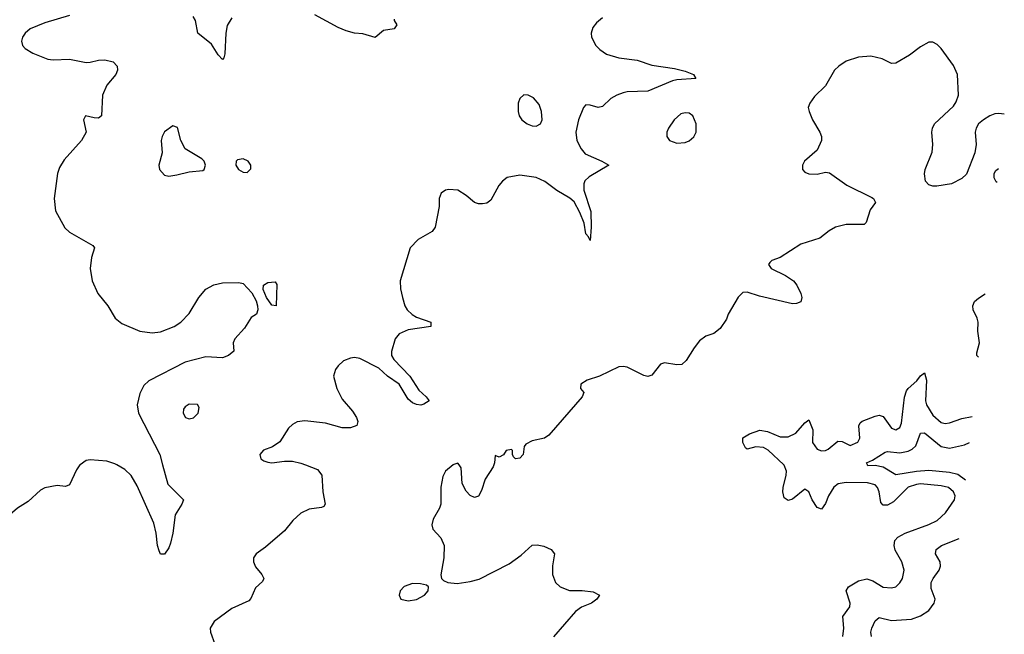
# Model space of a CAD drawing. Header units: inches. Extents: x 1449094 to 1618372, y 389908 to 534307.
# Tile 273 of 494: x 1603349 to 1608116, y 429180 to 432155. Entities that reach past the tile are written whole.
import ezdxf

# ---------------------------------------------------------------- set-up
doc = ezdxf.new("R2010")
doc.units = ezdxf.units.IN
doc.header["$MEASUREMENT"] = 0
doc.layers.add('B6402', color=7, linetype='Continuous')
doc.layers.add('B6403', color=7, linetype='Continuous')

msp = doc.modelspace()

# ---------------------------------------------------------------- linework, layer by layer
at = {"layer": 'B6402', "color": 5}
for points, elevation in [([(1603641.5, 430000), (1603640.6, 429999.4), (1603624, 429976), (1603590, 429904), (1603570, 429895.1), (1603530, 429900.9), (1603470, 429889.4), (1603450, 429878), (1603390, 429822), (1603338.8, 429790), (1603291, 429750), (1603250, 429661.2), (1603204.2, 429615.8), (1603176.5, 429563.5), (1603150, 429525.2), (1603110, 429514), (1603070, 429522), (1603054, 429550), (1603058, 429630), (1603069.6, 429690), (1603105.7, 429794.3), (1603131.8, 429891.8), (1603118, 429990), (1603117.8, 430000)], 440), ([(1604040.7, 430000), (1604066.4, 429906.4), (1604141, 429830), (1604134, 429810), (1604101.5, 429758.5), (1604090.2, 429670), (1604078.3, 429621.7), (1604070, 429599), (1604050, 429568), (1604030, 429568), (1604023.2, 429583.2), (1604015.1, 429610), (1604009.7, 429670), (1603998, 429718), (1603917.9, 429897.9), (1603888.2, 429948.2), (1603858, 429978), (1603819, 430000)], 440), ([(1604731.8, 430000), (1604790, 429978), (1604811.5, 429950), (1604815.8, 429870), (1604828.4, 429810), (1604821.6, 429798.4), (1604810, 429793.3), (1604750, 429785.7), (1604710, 429765.6), (1604671.6, 429730), (1604630, 429681.3), (1604538.3, 429601.7), (1604494, 429570), (1604480.5, 429550), (1604480.5, 429530), (1604490, 429506.8), (1604520.7, 429470), (1604530.7, 429450), (1604524.9, 429435.1), (1604490, 429405.1), (1604467.1, 429352.9), (1604457.8, 429342.2), (1604376, 429304), (1604290, 429242), (1604271.4, 429210), (1604272.4, 429190), (1604292.7, 429132.7)], 460), ([(1605447.6, 430000), (1605410, 429968.7), (1605396.8, 429943.2), (1605387.9, 429892.1), (1605388.4, 429810), (1605381.6, 429790), (1605350, 429737.2), (1605344.6, 429710), (1605349.1, 429689.1), (1605387.1, 429647.1), (1605403.8, 429610), (1605402.6, 429550), (1605387.1, 429467.1), (1605390.8, 429450), (1605399.8, 429439.8), (1605422, 429430), (1605466.5, 429426.5), (1605530, 429435), (1605573.2, 429446.8), (1605718.9, 429521.1), (1605776.8, 429563.2), (1605830, 429610.6), (1605853.7, 429613.7), (1605887.1, 429607.1), (1605922, 429590), (1605938, 429570), (1605928, 429512), (1605928.6, 429468.6), (1605943, 429430), (1605964.9, 429410), (1606010, 429391.8), (1606071.8, 429391.8), (1606125.8, 429385.8), (1606156, 429370), (1606142.8, 429350), (1606117.3, 429330), (1606069, 429311), (1606039.1, 429290), (1605932.5, 429167.5)], 480), ([(1605643.7, 430000), (1605640.3, 429990), (1605602.8, 429930), (1605584.2, 429875.8), (1605570, 429849), (1605550, 429842.7), (1605530, 429852.3), (1605510, 429873.2), (1605491.6, 429910), (1605486, 429986), (1605476.1, 430000)], 480), ([(1607334.6, 429170), (1607338.5, 429210), (1607334.2, 429265.8), (1607367.2, 429312.8), (1607368.9, 429330), (1607349.7, 429390), (1607361.7, 429410), (1607410, 429438.3), (1607450, 429447.7), (1607478.7, 429438.7), (1607530, 429407.5), (1607570, 429404.2), (1607590, 429410.3), (1607610, 429428.9), (1607622.2, 429450), (1607631.3, 429490), (1607619.4, 429530), (1607586.9, 429586.9), (1607582.6, 429610), (1607586.4, 429633.6), (1607600.4, 429650), (1607636.4, 429670), (1607750, 429711.4), (1607790, 429730.9), (1607831.8, 429768.2), (1607874.6, 429830), (1607877.3, 429850), (1607869.9, 429869.9), (1607845.1, 429890), (1607810, 429897.9), (1607710, 429907.9), (1607690, 429905.7), (1607650, 429891.3), (1607578.8, 429821.2), (1607550, 429805.6), (1607530, 429805), (1607517.7, 429817.7), (1607509.9, 429870), (1607501.7, 429890), (1607490, 429903.2), (1607452.9, 429912.9), (1607350, 429915.2), (1607311.1, 429908.9), (1607290, 429892.2), (1607264.8, 429850), (1607250, 429813.6), (1607230, 429786), (1607210, 429794.3), (1607185.3, 429830), (1607170, 429869.3), (1607150, 429882.4), (1607090, 429834.7), (1607070, 429827.6), (1607050, 429841.2), (1607043.5, 429870), (1607044.4, 429890), (1607060.3, 429950), (1607061.1, 429970), (1607050, 429999.1), (1607049, 430000)], 480), ([(1607927.8, 429925.9), (1607890, 429952.9), (1607850, 429963.7), (1607750, 429972.5), (1607690, 429968.4), (1607590, 429951), (1607530, 429988.7), (1607490, 429997.5), (1607455.5, 429995.5), (1607453.3, 430000)], 460), ([(1607473.4, 429170), (1607469.9, 429190), (1607473.7, 429210), (1607490, 429245.7), (1607510, 429260.7), (1607570, 429246.8), (1607666.4, 429253.6), (1607709.4, 429270), (1607750, 429295.8), (1607775.8, 429330), (1607781.3, 429350), (1607762.2, 429402.2), (1607762, 429430), (1607771, 429450), (1607801, 429490), (1607807.6, 429510), (1607804.5, 429530), (1607782.6, 429570), (1607785.1, 429590), (1607811.5, 429610), (1607897.9, 429644.1)], 460)]:
    msp.add_lwpolyline(points, dxfattribs=dict(at, elevation=elevation))
at = {"layer": 'B6402', "color": 5, "elevation": 480}
msp.add_lwpolyline([(1605250, 429426), (1605210, 429411.5), (1605190.4, 429390), (1605186, 429370), (1605194.8, 429350), (1605230, 429342.3), (1605270, 429349.1), (1605309.4, 429370), (1605326, 429390), (1605328.7, 429410), (1605317.5, 429417.5), (1605290, 429424.5)], close=True, dxfattribs=at)
at = {"layer": 'B6403', "color": 5}
for points, elevation in [([(1603590, 432175.4), (1603470, 432140.3), (1603399.3, 432110), (1603374.9, 432090), (1603362.4, 432070), (1603357.1, 432050), (1603363, 432030), (1603374.9, 432014.9), (1603412.6, 431992.6), (1603484.2, 431964.2), (1603510, 431960.3), (1603590, 431964.2), (1603670, 431948), (1603690, 431948.4), (1603730, 431959.6), (1603760.6, 431960.6), (1603801, 431950), (1603820.7, 431930), (1603823, 431910), (1603814.9, 431890), (1603770, 431838), (1603750.3, 431790), (1603744.9, 431690), (1603730, 431678.4), (1603710, 431678.9), (1603666.8, 431690), (1603658.3, 431670), (1603670.4, 431610), (1603648.4, 431570), (1603564.2, 431475.8), (1603541.1, 431438.9), (1603531.5, 431410), (1603515.2, 431290), (1603522.7, 431230), (1603568, 431148), (1603590, 431126.7), (1603702.5, 431062.5), (1603710.5, 431050.5), (1603696.7, 431003.3), (1603689.4, 430950.6), (1603699.8, 430890), (1603727, 430830), (1603774.7, 430770), (1603810.4, 430710), (1603843.9, 430683.9), (1603930, 430647.8), (1603990, 430639.7), (1604030, 430644.7), (1604096, 430670), (1604129.5, 430690), (1604170, 430732.4), (1604216.3, 430810), (1604250, 430850.5), (1604288.2, 430871.8), (1604330, 430881.6), (1604410, 430882), (1604430, 430877.1), (1604473.2, 430833.2), (1604493.6, 430793.6), (1604500.3, 430770), (1604502.4, 430750), (1604494.8, 430730), (1604470, 430712.7), (1604437.7, 430662.3), (1604390.7, 430610), (1604382.8, 430590), (1604384.9, 430550), (1604359.1, 430530), (1604330, 430518.3), (1604250, 430522.2), (1604150, 430497), (1603973.7, 430406.3), (1603950, 430383.5), (1603930, 430345.1), (1603917.8, 430290), (1603924.2, 430250), (1604027, 430050), (1604040.7, 430000)], 440), ([(1604375.7, 432164.3), (1604353.7, 432126.3), (1604346.5, 432090), (1604341.1, 431990), (1604336.3, 431970), (1604330, 431962.7), (1604310, 431985.1), (1604276.9, 432036.9), (1604211.8, 432090), (1604200.4, 432150), (1604188.7, 432170)], 440), ([(1606170, 432163.6), (1606140.8, 432139.2), (1606123.6, 432116.4), (1606116, 432090), (1606116.5, 432070), (1606138, 432030), (1606157.8, 432010), (1606190, 431987.9), (1606249.8, 431970.2), (1606338.6, 431958.6), (1606410, 431935.2), (1606518.3, 431918.3), (1606570, 431905.5), (1606611.3, 431890), (1606622, 431870), (1606530, 431864.4), (1606510, 431859.3), (1606390, 431808.7), (1606290, 431804.8), (1606270, 431800.3), (1606239.1, 431790), (1606210, 431773), (1606170, 431735.1), (1606149.4, 431729.4), (1606110, 431741.2), (1606090, 431742), (1606078, 431730), (1606054.8, 431670), (1606041, 431610), (1606046, 431570), (1606066.8, 431530), (1606085.7, 431505.7), (1606167.3, 431470), (1606201, 431450), (1606105.1, 431394.9), (1606085.5, 431374.5), (1606080, 431360), (1606080.2, 431330), (1606113.7, 431226.3), (1606115.3, 431150), (1606110, 431086), (1606103.1, 431103.1), (1606090, 431118), (1606081.3, 431170), (1606061.4, 431221.4), (1606032.5, 431272.5), (1606011.6, 431291.6), (1605950, 431327.2), (1605891.4, 431371.4), (1605850, 431390.7), (1605770, 431402.2), (1605709.4, 431390.6), (1605686.1, 431373.9), (1605668.2, 431351.8), (1605630, 431281.2), (1605610, 431266.6), (1605590, 431262.7), (1605570, 431262.7), (1605550, 431269.2), (1605510, 431304), (1605470, 431329.2), (1605427.1, 431332.9), (1605410, 431329), (1605390, 431315.3), (1605378.8, 431290), (1605379.1, 431250), (1605360.7, 431150), (1605346, 431130), (1605277.3, 431090), (1605239.1, 431050), (1605191.5, 430890), (1605192.4, 430852.4), (1605201.5, 430810), (1605213.4, 430770), (1605225.3, 430750), (1605248.2, 430728.2), (1605270, 430715.5), (1605338.8, 430690), (1605338.8, 430670), (1605230, 430653.8), (1605185.6, 430634.4), (1605166, 430610), (1605149, 430549), (1605149.2, 430529.2), (1605159.5, 430510), (1605238.3, 430430), (1605281.6, 430361.6), (1605317.3, 430330), (1605331, 430310), (1605306, 430294), (1605290.3, 430289.7), (1605270, 430291.6), (1605250, 430299.7), (1605230, 430317.6), (1605185.3, 430390), (1605128.7, 430430), (1605087.4, 430467.4), (1604994.9, 430514.9), (1604970, 430519.1), (1604950, 430516.9), (1604917.1, 430502.9), (1604890, 430479.5), (1604877.7, 430462.3), (1604868.5, 430430), (1604884.6, 430370), (1604910, 430318), (1604960.5, 430260.5), (1604979.5, 430230), (1604985.5, 430210), (1604981, 430190), (1604950, 430179.6), (1604910, 430179.7), (1604830, 430201.3), (1604730, 430212.6), (1604692.4, 430207.6), (1604670, 430195.8), (1604650, 430176.9), (1604607.8, 430112.2), (1604572, 430088), (1604529.1, 430070.9), (1604510.6, 430050), (1604516.3, 430030), (1604530, 430019.3), (1604550, 430013), (1604570, 430010.5), (1604630, 430018.4), (1604670, 430018.4), (1604710, 430008.2), (1604731.8, 430000)], 460), ([(1605162, 432158), (1605162, 432150), (1605174, 432130), (1605162, 432110), (1605110, 432102), (1605070, 432069), (1605010, 432086.6), (1604970, 432089.4), (1604930, 432100.5), (1604890, 432116.3), (1604778.1, 432178.1)], 440), ([(1608115.8, 431698.1), (1608090, 431701), (1608070, 431698.3), (1608045.7, 431690), (1608014.3, 431670), (1607991.4, 431650), (1607979.3, 431630), (1607974.2, 431610), (1607979.5, 431550), (1607972.7, 431510), (1607932.5, 431407.5), (1607910, 431386.6), (1607859.3, 431360.7), (1607789.3, 431349.3), (1607769.3, 431349.3), (1607750, 431355.3), (1607733.6, 431373.6), (1607728.9, 431408.9), (1607732.7, 431430), (1607767, 431513), (1607769.7, 431550), (1607764.2, 431610), (1607767.3, 431630), (1607777, 431650), (1607870, 431735.6), (1607883.4, 431756.6), (1607893.5, 431790), (1607888.9, 431890), (1607870, 431933), (1607810, 432015.1), (1607790, 432035.1), (1607770, 432046), (1607750, 432045.2), (1607710, 432022.7), (1607656.5, 431983.5), (1607590, 431943.7), (1607570, 431942.7), (1607524.7, 431964.7), (1607470, 431978.9), (1607410, 431973.3), (1607350, 431953.3), (1607314, 431930), (1607293.4, 431910), (1607250, 431834.5), (1607197.3, 431782.7), (1607174, 431750), (1607166, 431730), (1607170.7, 431710), (1607187.3, 431670), (1607223, 431610), (1607230.6, 431590), (1607230.7, 431570), (1607210, 431524), (1607148.2, 431470), (1607139.3, 431450), (1607139.1, 431430), (1607150, 431417.3), (1607170, 431408), (1607210, 431407.7), (1607250, 431417.3), (1607270, 431414), (1607353.8, 431353.8), (1607474.8, 431294.8), (1607482, 431290), (1607492, 431270), (1607465.8, 431234.2), (1607447.3, 431172.7), (1607436.7, 431163.3), (1607350, 431164), (1607298.8, 431150), (1607267.8, 431132.2), (1607223.4, 431096.6), (1607130, 431067.8), (1607030, 431003.7), (1606990, 430989.2), (1606980.9, 430979.1), (1606974, 430970), (1606986.8, 430950), (1607056.7, 430916.7), (1607094.8, 430890), (1607110.8, 430870), (1607130.8, 430830), (1607134.8, 430810), (1607130.5, 430789.5), (1607110, 430781.2), (1607090, 430779.3), (1606930, 430816.3), (1606870, 430835.1), (1606850, 430834), (1606827.7, 430812.3), (1606779.5, 430730), (1606770, 430705.2), (1606739.9, 430660.1), (1606710, 430636), (1606670, 430622.7), (1606639.9, 430600.1), (1606613.5, 430566.5), (1606575.6, 430504.4), (1606554, 430486), (1606530, 430484.5), (1606470, 430493.6), (1606451.8, 430488.2), (1606410, 430434.5), (1606390, 430427.6), (1606370, 430432.6), (1606290, 430472.4), (1606270, 430476.4), (1606250, 430474), (1606156.3, 430430), (1606095.5, 430410), (1606066, 430390), (1606064, 430370), (1606080.5, 430350), (1606072.4, 430330), (1605910, 430143.7), (1605890, 430129.4), (1605830, 430116), (1605799.1, 430100.9), (1605790.6, 430089.4), (1605786.8, 430050), (1605770, 430033.2), (1605749.5, 430029.5), (1605739, 430039), (1605734, 430050), (1605735.3, 430070), (1605730, 430074), (1605704.7, 430070), (1605691.1, 430048.9), (1605670, 430038), (1605650, 430046), (1605647, 430010), (1605643.7, 430000)], 480), ([(1608080.6, 431366.9), (1608076, 431370), (1608066.6, 431390), (1608066, 431410), (1608075.3, 431424.7), (1608087.8, 431434.7)], 480), ([(1607990.9, 430520.6), (1607983, 430530), (1607982.3, 430542.3), (1607995.3, 430590), (1607987.1, 430647.1), (1607989.8, 430690), (1607984.8, 430710), (1607964.6, 430750), (1607962.9, 430770), (1607972, 430790), (1607990, 430807.1), (1608023.4, 430827.5)], 480), ([(1607049, 430000), (1606971.7, 430071.7), (1606950, 430084.1), (1606913.1, 430086.9), (1606870, 430076), (1606862.4, 430082.4), (1606850, 430109), (1606849.7, 430130.3), (1606882.7, 430150), (1606932, 430168), (1606970, 430162), (1607030, 430136.1), (1607070, 430135.5), (1607106.1, 430153.9), (1607150, 430203.1), (1607170, 430217.3), (1607188, 430170), (1607187.6, 430107.6), (1607210, 430075.5), (1607230, 430068), (1607250, 430069.4), (1607263.3, 430076.7), (1607310, 430115.3), (1607330, 430113.7), (1607370, 430094), (1607406, 430110), (1607416.4, 430130), (1607410.8, 430189.2), (1607417.3, 430202.7), (1607428, 430212), (1607490, 430236.3), (1607510, 430241.2), (1607530, 430234), (1607570, 430177.8), (1607590, 430170.3), (1607610, 430180.9), (1607618.3, 430201.7), (1607633.1, 430326.9), (1607642.1, 430357.9), (1607649.9, 430370.1), (1607693, 430407), (1607710, 430430.3), (1607730, 430444.9), (1607739, 430410), (1607734.7, 430310), (1607739.3, 430290), (1607770, 430240.2), (1607810, 430204.5), (1607830, 430199.5), (1607850, 430203.1), (1607910, 430225), (1607960.5, 430234.6)], 480), ([(1607453.3, 430000), (1607448.3, 430010), (1607477, 430023), (1607538.2, 430061.8), (1607550, 430064.5), (1607610, 430059), (1607650, 430066.7), (1607670, 430075.5), (1607688.1, 430091.9), (1607710, 430153.8), (1607730, 430154.3), (1607810, 430089.6), (1607850, 430081.6), (1607922.5, 430097.5), (1607947.1, 430107.6)], 460), ([(1603819, 430000), (1603810, 430005), (1603770, 430017.2), (1603690, 430023.6), (1603670, 430020.9), (1603641.5, 430000)], 440), ([(1605476.1, 430000), (1605470, 430008.7), (1605450, 430002), (1605447.6, 430000)], 480)]:
    msp.add_lwpolyline(points, dxfattribs=dict(at, elevation=elevation))
for points, elevation in [([(1605788.8, 431791.2), (1605770, 431774), (1605762.4, 431750), (1605762, 431710), (1605767.2, 431690), (1605780.4, 431670), (1605804.9, 431650), (1605830, 431640.4), (1605850, 431639.1), (1605869.5, 431650.5), (1605878, 431670), (1605875.1, 431710), (1605863.9, 431743.9), (1605836.6, 431776.6), (1605810, 431789.5)], 460), ([(1606570, 431704.7), (1606550, 431699.1), (1606518, 431670), (1606490.3, 431630), (1606482, 431610), (1606481.6, 431590), (1606494.8, 431570), (1606530, 431556.4), (1606570, 431559.5), (1606590, 431568.5), (1606612.9, 431587.1), (1606624.2, 431610), (1606623.1, 431650), (1606607.6, 431690), (1606590, 431702.6)], 480), ([(1604090, 431641.2), (1604050, 431612.7), (1604038, 431590), (1604033, 431570), (1604039.3, 431510), (1604022.4, 431450), (1604024.9, 431430), (1604050, 431402.6), (1604070, 431397), (1604110, 431404.6), (1604170, 431417.6), (1604235.5, 431424.5), (1604242, 431430), (1604249, 431450), (1604241.2, 431470), (1604230, 431481.2), (1604149.4, 431530), (1604129.3, 431570), (1604112.1, 431632.1)], 460), ([(1604430, 431481.6), (1604403.4, 431476.6), (1604397.3, 431470), (1604395.5, 431450), (1604408, 431430), (1604430, 431416.4), (1604450, 431414.9), (1604467.3, 431432.7), (1604467.6, 431450), (1604455.1, 431470)], 460), ([(1604590, 430769.3), (1604570, 430773.2), (1604543.6, 430810), (1604528.3, 430848.3), (1604529.7, 430870.3), (1604550, 430882), (1604585.4, 430885.4), (1604593.2, 430873.2)], 440), ([(1604170, 430294.5), (1604150, 430281.2), (1604142, 430270), (1604140.5, 430250), (1604151.3, 430230), (1604170, 430222), (1604190, 430227.3), (1604212.7, 430250), (1604218, 430278), (1604210, 430292.7)], 460)]:
    msp.add_lwpolyline(points, close=True, dxfattribs=dict(at, elevation=elevation))

doc.saveas('drawing.dxf')
